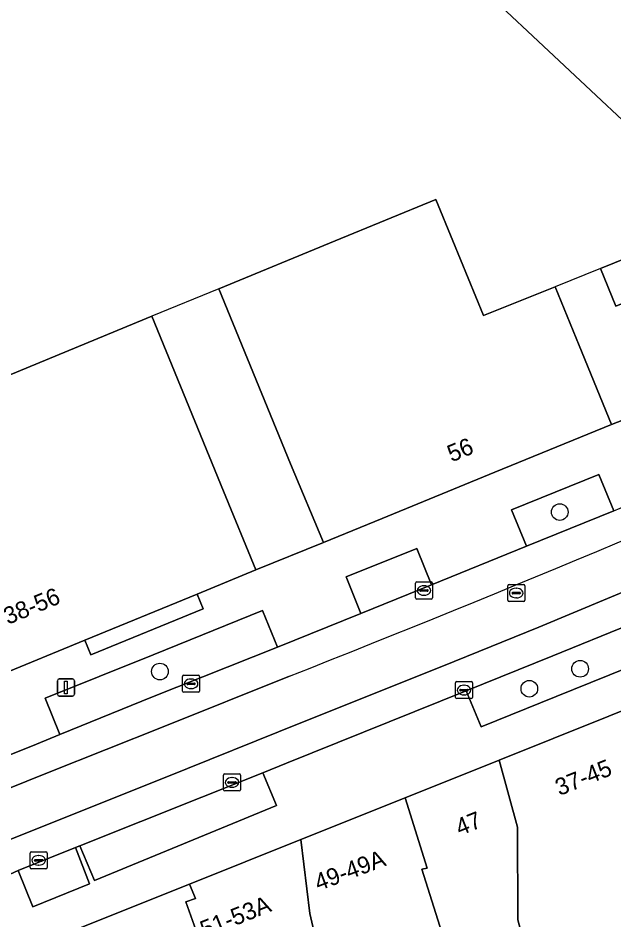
# Model space of a CAD drawing. Extents: x 160663 to 161506, y 382245 to 383291.
# Drawn here: x 161158.3 to 161193.3, y 382960.1 to 383013.1 of the extents above; entities that cross this region are included whole.
import ezdxf

# ---------------------------------------------------------------- set-up
doc = ezdxf.new("R2010")
doc.units = 0
for name, color, linetype in [('IMGEO_Boom', 7, 'Continuous'), ('IMGEO_Erf', 7, 'Continuous'), ('IMGEO_Groenvoorziening', 7, 'Continuous'), ('IMGEO_Kolk', 7, 'Continuous'), ('IMGEO_Lichtmast', 7, 'Continuous'), ('IMGEO_Pand', 7, 'Continuous'), ('IMGEO_Pand_nummerreeks', 7, 'Continuous'), ('IMGEO_Pand_overbouw', 7, 'Continuous'), ('IMGEO_Parkeervlak_open', 7, 'Continuous'), ('IMGEO_Rijbaan_lokaal_gesloten', 7, 'Continuous'), ('IMGEO_Rioolput', 7, 'Continuous'), ('IMGEO_Voetpad_open', 7, 'Continuous')]:
    doc.layers.add(name, color=color, linetype=linetype)

msp = doc.modelspace()

# ---------------------------------------------------------------- linework, layer by layer
at = {"layer": 'IMGEO_Boom'}
for centre in [(161190.113, 382984.079), (161191.313, 382974.882), (161166.634, 382974.721), (161188.329, 382973.713)]:
    msp.add_circle(centre, 0.489, dxfattribs=at)
at = {"layer": 'IMGEO_Erf'}
msp.add_lwpolyline([(161156.715, 382991.689), (161166.147, 382995.569), (161170.371, 382985.306), (161172.274, 382980.682), (161176.249, 382982.286), (161174.303, 382986.919), (161170.084, 382997.185), (161176.931, 383000), (161182.835, 383002.427), (161183.833, 383000), (161185.634, 382995.62), (161189.848, 382997.303), (161191.264, 382993.853), (161193.162, 382989.227), (161196.535, 382990.534), (161194.176, 382996.482), (161193.407, 382996.171), (161192.516, 382998.378), (161196.523, 383000), (161199.823, 383001.336), (161200.46, 383002.555), (161196.971, 383004.378), (161195.652, 383005.327), (161174.594, 383025.074)], dxfattribs=at)
at = {"layer": 'IMGEO_Groenvoorziening'}
for points in [[(161193.301, 382984.158), (161192.419, 382986.285), (161187.288, 382984.203), (161188.164, 382982.084)], [(161178.436, 382978.134), (161182.574, 382979.814), (161181.718, 382981.949), (161177.575, 382980.286)], [(161173.529, 382976.159), (161172.656, 382978.298), (161166.226, 382975.697), (161159.9, 382973.152), (161160.76, 382971.035), (161166.197, 382973.228)], [(161194.24, 382977.481), (161189.705, 382975.644), (161184.627, 382973.584), (161185.498, 382971.482), (161189.903, 382973.247), (161195.09, 382975.354)], [(161161.665, 382964.387), (161158.309, 382963.049), (161159.169, 382960.909), (161162.502, 382962.254)]]:
    msp.add_lwpolyline(points, close=True, dxfattribs=at)
at = {"layer": 'IMGEO_Kolk'}
for p, q in [((161181.64, 382979.05), (161181.64, 382979.902)), ((161181.715, 382979.976), (161182.567, 382979.976)), ((161181.942, 382979.519), (161182.34, 382979.519)), ((161182.128, 382979.756), (161182.153, 382979.756)), ((161182.641, 382979.902), (161182.641, 382979.05)), ((161182.567, 382978.976), (161181.715, 382978.976)), ((161181.899, 382979.47), (161181.899, 382979.482)), ((161182.337, 382979.433), (161181.939, 382979.433)), ((161182.151, 382979.196), (161182.126, 382979.196)), ((161182.383, 382979.482), (161182.383, 382979.47)), ((161167.962, 382973.576), (161167.962, 382974.428)), ((161168.037, 382974.502), (161168.889, 382974.502)), ((161168.45, 382974.282), (161168.475, 382974.282)), ((161168.963, 382974.428), (161168.963, 382973.576)), ((161168.221, 382973.996), (161168.221, 382974.008)), ((161168.659, 382973.959), (161168.261, 382973.959)), ((161168.264, 382974.045), (161168.662, 382974.045)), ((161168.473, 382973.722), (161168.448, 382973.722)), ((161168.705, 382974.008), (161168.705, 382973.996)), ((161183.991, 382973.206), (161183.991, 382974.058)), ((161184.066, 382974.132), (161184.918, 382974.132)), ((161184.293, 382973.675), (161184.691, 382973.675)), ((161184.479, 382973.912), (161184.504, 382973.912)), ((161184.992, 382974.058), (161184.992, 382973.206)), ((161168.889, 382973.502), (161168.037, 382973.502)), ((161184.25, 382973.626), (161184.25, 382973.638)), ((161184.688, 382973.589), (161184.29, 382973.589)), ((161184.502, 382973.352), (161184.477, 382973.352)), ((161184.734, 382973.638), (161184.734, 382973.626)), ((161184.918, 382973.132), (161184.066, 382973.132)), ((161170.367, 382967.788), (161170.367, 382968.64)), ((161170.442, 382968.714), (161171.294, 382968.714)), ((161170.855, 382968.494), (161170.88, 382968.494)), ((161171.368, 382968.64), (161171.368, 382967.788)), ((161170.626, 382968.208), (161170.626, 382968.22)), ((161171.064, 382968.171), (161170.666, 382968.171)), ((161170.669, 382968.257), (161171.067, 382968.257)), ((161170.878, 382967.934), (161170.853, 382967.934)), ((161171.11, 382968.22), (161171.11, 382968.208)), ((161171.294, 382967.714), (161170.442, 382967.714)), ((161159.007, 382963.217), (161159.007, 382964.069)), ((161159.082, 382964.143), (161159.934, 382964.143)), ((161159.266, 382963.637), (161159.266, 382963.649)), ((161159.309, 382963.686), (161159.707, 382963.686)), ((161159.495, 382963.923), (161159.52, 382963.923)), ((161159.75, 382963.649), (161159.75, 382963.637)), ((161160.008, 382964.069), (161160.008, 382963.217)), ((161159.934, 382963.143), (161159.082, 382963.143)), ((161159.704, 382963.6), (161159.306, 382963.6)), ((161159.518, 382963.363), (161159.493, 382963.363))]:
    msp.add_line(p, q, dxfattribs=at)
for points in [[(161181.64, 382979.05), (161181.64, 382979.902)], [(161181.715, 382979.976), (161182.567, 382979.976)], [(161182.641, 382979.902), (161182.641, 382979.05)], [(161182.567, 382978.976), (161181.715, 382978.976)], [(161167.962, 382973.576), (161167.962, 382974.428)], [(161168.037, 382974.502), (161168.889, 382974.502)], [(161168.963, 382974.428), (161168.963, 382973.576)], [(161183.991, 382973.206), (161183.991, 382974.058)], [(161184.066, 382974.132), (161184.918, 382974.132)], [(161184.992, 382974.058), (161184.992, 382973.206)], [(161168.889, 382973.502), (161168.037, 382973.502)], [(161184.918, 382973.132), (161184.066, 382973.132)], [(161170.367, 382967.788), (161170.367, 382968.64)], [(161170.442, 382968.714), (161171.294, 382968.714)], [(161171.368, 382968.64), (161171.368, 382967.788)], [(161171.294, 382967.714), (161170.442, 382967.714)], [(161159.007, 382963.217), (161159.007, 382964.069)], [(161159.082, 382964.143), (161159.934, 382964.143)], [(161160.008, 382964.069), (161160.008, 382963.217)], [(161159.934, 382963.143), (161159.082, 382963.143)]]:
    msp.add_lwpolyline(points, dxfattribs=at)
for centre, radius, start, end in [((161181.717, 382979.9), 0.0765, 91.552, 178.448), ((161181.717, 382979.9), 0.0765, 91.552, 178.448), ((161181.939, 382979.479), 0.0403, 85.8775, 175.7526), ((161182.344, 382979.481), 0.0386, 1.7309, 96.639), ((161182.565, 382979.9), 0.0765, 1.552, 88.448), ((161182.565, 382979.9), 0.0765, 1.552, 88.448), ((161181.717, 382979.052), 0.0765, 181.552, 268.448), ((161181.717, 382979.052), 0.0765, 181.552, 268.448), ((161181.936, 382979.469), 0.0366, 178.938, 274.7102), ((161182.34, 382979.476), 0.043, 264.8664, 352.4533), ((161182.565, 382979.052), 0.0765, 271.552, 358.448), ((161182.565, 382979.052), 0.0765, 271.552, 358.448), ((161168.039, 382974.426), 0.0765, 91.552, 178.448), ((161168.039, 382974.426), 0.0765, 91.552, 178.448), ((161168.887, 382974.426), 0.0765, 1.552, 88.448), ((161168.887, 382974.426), 0.0765, 1.552, 88.448), ((161168.261, 382974.005), 0.0403, 85.8775, 175.7526), ((161168.258, 382973.995), 0.0366, 178.938, 274.7102), ((161168.662, 382974.002), 0.043, 264.8664, 352.4533), ((161168.666, 382974.007), 0.0386, 1.7309, 96.639), ((161184.068, 382974.056), 0.0765, 91.552, 178.448), ((161184.068, 382974.056), 0.0765, 91.552, 178.448), ((161184.29, 382973.635), 0.0403, 85.8775, 175.7526), ((161184.695, 382973.637), 0.0386, 1.7309, 96.639), ((161184.916, 382974.056), 0.0765, 1.552, 88.448), ((161184.916, 382974.056), 0.0765, 1.552, 88.448), ((161168.039, 382973.578), 0.0765, 181.552, 268.448), ((161168.039, 382973.578), 0.0765, 181.552, 268.448), ((161168.887, 382973.578), 0.0765, 271.552, 358.448), ((161168.887, 382973.578), 0.0765, 271.552, 358.448), ((161184.068, 382973.208), 0.0765, 181.552, 268.448), ((161184.068, 382973.208), 0.0765, 181.552, 268.448), ((161184.287, 382973.625), 0.0366, 178.938, 274.7102), ((161184.691, 382973.632), 0.043, 264.8664, 352.4533), ((161184.916, 382973.208), 0.0765, 271.552, 358.448), ((161184.916, 382973.208), 0.0765, 271.552, 358.448), ((161170.444, 382968.638), 0.0765, 91.552, 178.448), ((161170.444, 382968.638), 0.0765, 91.552, 178.448), ((161171.292, 382968.638), 0.0765, 1.552, 88.448), ((161171.292, 382968.638), 0.0765, 1.552, 88.448), ((161170.666, 382968.217), 0.0403, 85.8775, 175.7526), ((161170.663, 382968.207), 0.0366, 178.938, 274.7102), ((161171.067, 382968.214), 0.043, 264.8664, 352.4533), ((161171.071, 382968.219), 0.0386, 1.7309, 96.639), ((161170.444, 382967.79), 0.0765, 181.552, 268.448), ((161170.444, 382967.79), 0.0765, 181.552, 268.448), ((161171.292, 382967.79), 0.0765, 271.552, 358.448), ((161171.292, 382967.79), 0.0765, 271.552, 358.448), ((161159.084, 382964.067), 0.0765, 91.552, 178.448), ((161159.084, 382964.067), 0.0765, 91.552, 178.448), ((161159.306, 382963.646), 0.0403, 85.8775, 175.7526), ((161159.303, 382963.636), 0.0366, 178.938, 274.7102), ((161159.707, 382963.643), 0.043, 264.8664, 352.4533), ((161159.711, 382963.648), 0.0386, 1.7309, 96.639), ((161159.932, 382964.067), 0.0765, 1.552, 88.448), ((161159.932, 382964.067), 0.0765, 1.552, 88.448), ((161159.084, 382963.219), 0.0765, 181.552, 268.448), ((161159.084, 382963.219), 0.0765, 181.552, 268.448), ((161159.932, 382963.219), 0.0765, 271.552, 358.448), ((161159.932, 382963.219), 0.0765, 271.552, 358.448)]:
    msp.add_arc(centre, radius, start, end, dxfattribs=at)
for centre, major_axis, ratio, start_param, end_param in [((161182.127, 382979.476), (-0.387, 0.002), 0.722429, 4.712389, 7.853982), ((161182.152, 382979.476), (-0.39, 0.002), 0.717154, 1.570796, 4.712389), ((161168.449, 382974.002), (-0.387, 0.002), 0.722429, 4.712389, 7.853982), ((161168.474, 382974.002), (-0.39, 0.002), 0.717154, 1.570796, 4.712389), ((161184.478, 382973.632), (-0.387, 0.002), 0.722429, 4.712389, 7.853982), ((161184.503, 382973.632), (-0.39, 0.002), 0.717154, 1.570796, 4.712389), ((161170.854, 382968.214), (-0.387, 0.002), 0.722429, 4.712389, 7.853982), ((161170.879, 382968.214), (-0.39, 0.002), 0.717154, 1.570796, 4.712389), ((161159.494, 382963.643), (-0.387, 0.002), 0.722429, 4.712389, 7.853982), ((161159.519, 382963.643), (-0.39, 0.002), 0.717154, 1.570796, 4.712389)]:
    msp.add_ellipse(centre, major_axis=major_axis, ratio=ratio, start_param=start_param, end_param=end_param, dxfattribs=at)
at = {"layer": 'IMGEO_Lichtmast'}
for p, q in [((161160.715, 382974.285), (161161.505, 382974.285)), ((161161.505, 382974.285), (161160.715, 382974.285)), ((161160.615, 382973.385), (161160.615, 382974.185)), ((161160.615, 382974.185), (161160.615, 382973.385)), ((161161.605, 382974.185), (161161.605, 382973.385)), ((161161.605, 382973.385), (161161.605, 382974.185)), ((161161.505, 382973.285), (161160.715, 382973.285)), ((161160.715, 382973.285), (161161.505, 382973.285))]:
    msp.add_line(p, q, dxfattribs=at)
msp.add_lwpolyline([(161161.035, 382974.16), (161161.185, 382974.16), (161161.185, 382973.41), (161161.035, 382973.41), (161161.035, 382974.16)], dxfattribs=at)
for centre, start, end in [((161160.715, 382974.185), 90, 180), ((161160.715, 382974.185), 90, 180), ((161161.505, 382974.185), 0, 90), ((161161.505, 382974.185), 360, 90), ((161160.715, 382973.385), 180, 270), ((161160.715, 382973.385), 180, 270), ((161161.505, 382973.385), 270, 0), ((161161.505, 382973.385), 270, 0)]:
    msp.add_arc(centre, 0.1, start, end, dxfattribs=at)
at = {"layer": 'IMGEO_Pand'}
msp.add_lwpolyline([(161174.594, 383025.074), (161195.652, 383005.327), (161196.971, 383004.378), (161200.46, 383002.555), (161202.082, 383001.796), (161202.62, 383002.138), (161207.386, 382994.837), (161207.509, 382994.893), (161215.927, 382998.719), (161218.387, 382999.837), (161218.028, 383000.369), (161212.904, 383006.759), (161212.691, 383007.025), (161211.821, 383008.504), (161208.601, 383013.224)], dxfattribs=at)
for points in [[(161191.264, 382993.853), (161189.848, 382997.303), (161185.634, 382995.62), (161183.833, 383000), (161182.835, 383002.427), (161176.931, 383000), (161170.084, 382997.185), (161174.303, 382986.919), (161176.249, 382982.286), (161179.687, 382983.697), (161186.303, 382986.412), (161193.162, 382989.227)], [(161202.62, 383002.138), (161202.082, 383001.796), (161200.46, 383002.555), (161199.823, 383001.336), (161196.523, 383000), (161192.516, 382998.378), (161193.407, 382996.171), (161194.176, 382996.482), (161196.535, 382990.534), (161207.386, 382994.837)], [(161170.371, 382985.306), (161166.147, 382995.569), (161156.715, 382991.689), (161154.82, 382996.295), (161150.013, 382994.317), (161151.911, 382989.703), (161139.695, 382984.677), (161142.845, 382980.928), (161150.064, 382971.569), (161150.57, 382971.777), (161150.932, 382971.926), (161150.458, 382973.083), (161153.168, 382974.195), (161153.642, 382973.038), (161157.171, 382974.486), (161162.228, 382976.56), (161168.825, 382979.267), (161172.274, 382980.682)], [(161202.923, 382955.225), (161202.531, 382955.15), (161200.761, 382960.056), (161200.542, 382960.857), (161200.376, 382961.462), (161196.169, 382973.375), (161186.555, 382969.526), (161187.631, 382965.595), (161187.662, 382960.144), (161188.545, 382956.774), (161188.564, 382956.703), (161188.69, 382956.742), (161190.489, 382957.293), (161190.7, 382956.733), (161192.439, 382957.184), (161195.049, 382950.227), (161197.838, 382951.279), (161201.319, 382940.644), (161190.786, 382938.388), (161191.568, 382935.072), (161196.506, 382935.5), (161201.613, 382936.9), (161208.234, 382938.71), (161205.635, 382946.859)], [(161186.555, 382969.526), (161181.027, 382967.314), (161182.323, 382963.186), (161182.02, 382963.133), (161183.541, 382958.286), (161181.505, 382957.839), (161182.12, 382954.353), (161183.763, 382937.965), (161190.361, 382939.736), (161192.409, 382940.285), (161188.564, 382956.703), (161188.545, 382956.774), (161187.662, 382960.144), (161187.631, 382965.595)], [(161174.899, 382964.861), (161175.439, 382960.528), (161176.878, 382954.218), (161177.538, 382947.303), (161178.054, 382942.685), (161178.465, 382936.543), (161183.763, 382937.965), (161182.12, 382954.353), (161181.505, 382957.839), (161183.541, 382958.286), (161182.02, 382963.133), (161182.323, 382963.186), (161181.027, 382967.314), (161180.692, 382967.179), (161175.465, 382965.087)], [(161176.878, 382954.218), (161175.439, 382960.528), (161174.899, 382964.861), (161168.368, 382962.246), (161168.718, 382961.407), (161168.146, 382961.213), (161169.321, 382957.921), (161168.409, 382957.349), (161169.049, 382955.774), (161170.555, 382952.072), (161171.864, 382949.081), (161171.788, 382934.751), (161178.465, 382936.543), (161178.054, 382942.685), (161177.538, 382947.303)], [(161168.409, 382957.349), (161169.321, 382957.921), (161168.146, 382961.213), (161168.718, 382961.407), (161168.368, 382962.246), (161159.988, 382958.892), (161159.484, 382952.531), (161166.338, 382952.318), (161166.539, 382954.875), (161169.049, 382955.774)]]:
    msp.add_lwpolyline(points, close=True, dxfattribs=at)
at = {"layer": 'IMGEO_Pand_overbouw'}
for points in [[(161194.176, 382996.482), (161193.407, 382996.171), (161192.516, 382998.378), (161189.848, 382997.303), (161191.264, 382993.853), (161193.162, 382989.227), (161196.535, 382990.534)], [(161170.084, 382997.185), (161166.147, 382995.569), (161170.371, 382985.306), (161172.274, 382980.682), (161176.249, 382982.286), (161174.303, 382986.919)]]:
    msp.add_lwpolyline(points, close=True, dxfattribs=at)
at = {"layer": 'IMGEO_Parkeervlak_open'}
msp.add_lwpolyline([(161173.479, 382966.861), (161172.679, 382968.786), (161161.928, 382964.498), (161162.787, 382962.453)], close=True, dxfattribs=at)
at = {"layer": 'IMGEO_Rijbaan_lokaal_gesloten'}
for points in [[(161174.239, 382974.445), (161166.825, 382971.475), (161160.123, 382968.824), (161156.081, 382967.198), (161157.124, 382964.597), (161168.258, 382969.03), (161173.59, 382971.178), (161183.915, 382975.314), (161188.889, 382977.325), (161200.756, 382982.281), (161214.852, 382988.532), (161223.167, 382992.343), (161241.404, 383001.128)], [(161241.404, 383001.128), (161223.167, 382992.343), (161214.852, 382988.532), (161200.756, 382982.281), (161188.889, 382977.325), (161183.915, 382975.314), (161173.59, 382971.178), (161168.258, 382969.03), (161157.124, 382964.597)], [(161157.832, 382962.832), (161158.309, 382963.049), (161161.665, 382964.387), (161161.928, 382964.498), (161172.679, 382968.786), (161174.068, 382969.337), (161184.627, 382973.584), (161189.705, 382975.644), (161194.24, 382977.481), (161201.608, 382980.585), (161206.259, 382982.613), (161210.373, 382984.439), (161215.681, 382986.809), (161224.009, 382990.613), (161242.223, 382999.485)], [(161193.301, 382984.158), (161188.164, 382982.084), (161182.574, 382979.814), (161178.436, 382978.134), (161173.529, 382976.159), (161166.197, 382973.228), (161160.76, 382971.035), (161159.386, 382970.467), (161155.41, 382968.873), (161156.081, 382967.198), (161160.123, 382968.824), (161166.825, 382971.475), (161174.239, 382974.445)]]:
    msp.add_lwpolyline(points, dxfattribs=at)
for centre, radius, start, end in [((160775.645, 383983.467), 1084.897, 291.555502, 293.750405), ((160775.645, 383983.467), 1084.897, 291.555502, 293.750405), ((160270.839, 385158.638), 2362.054, 292.987733, 293.29566)]:
    msp.add_arc(centre, radius, start, end, dxfattribs=at)
at = {"layer": 'IMGEO_Rioolput'}
for p, q in [((161187.06, 382978.9), (161187.06, 382979.752)), ((161187.135, 382979.826), (161187.987, 382979.826)), ((161187.548, 382979.606), (161187.573, 382979.606)), ((161188.061, 382979.752), (161188.061, 382978.9)), ((161187.319, 382979.32), (161187.319, 382979.332)), ((161187.757, 382979.283), (161187.359, 382979.283)), ((161187.362, 382979.369), (161187.76, 382979.369)), ((161187.571, 382979.046), (161187.546, 382979.046)), ((161187.803, 382979.332), (161187.803, 382979.32)), ((161187.987, 382978.826), (161187.135, 382978.826))]:
    msp.add_line(p, q, dxfattribs=at)
for points in [[(161187.06, 382978.9), (161187.06, 382979.752)], [(161187.135, 382979.826), (161187.987, 382979.826)], [(161188.061, 382979.752), (161188.061, 382978.9)], [(161187.987, 382978.826), (161187.135, 382978.826)]]:
    msp.add_lwpolyline(points, dxfattribs=at)
for centre, radius, start, end in [((161187.137, 382979.75), 0.0765, 91.552, 178.448), ((161187.137, 382979.75), 0.0765, 91.552, 178.448), ((161187.985, 382979.75), 0.0765, 1.552, 88.448), ((161187.985, 382979.75), 0.0765, 1.552, 88.448), ((161187.359, 382979.329), 0.0403, 85.8775, 175.7526), ((161187.356, 382979.319), 0.0366, 178.938, 274.7102), ((161187.76, 382979.326), 0.043, 264.8664, 352.4533), ((161187.764, 382979.331), 0.0386, 1.7309, 96.639), ((161187.137, 382978.902), 0.0765, 181.552, 268.448), ((161187.137, 382978.902), 0.0765, 181.552, 268.448), ((161187.985, 382978.902), 0.0765, 271.552, 358.448), ((161187.985, 382978.902), 0.0765, 271.552, 358.448)]:
    msp.add_arc(centre, radius, start, end, dxfattribs=at)
for centre, major_axis, ratio, start_param, end_param in [((161187.547, 382979.326), (-0.387, 0.002), 0.722429, 4.712389, 7.853982), ((161187.572, 382979.326), (-0.39, 0.002), 0.717154, 1.570796, 4.712389)]:
    msp.add_ellipse(centre, major_axis=major_axis, ratio=ratio, start_param=start_param, end_param=end_param, dxfattribs=at)
at = {"layer": 'IMGEO_Voetpad_open'}
for points in [[(161247.482, 383014.311), (161244.563, 383012.322), (161240.43, 383009.855), (161239.938, 383009.631), (161235.76, 383007.732), (161230.677, 383005.422), (161225.45, 383003.047), (161218.746, 383000), (161218.387, 382999.837), (161215.927, 382998.719), (161207.509, 382994.893), (161207.386, 382994.837), (161196.535, 382990.534), (161193.162, 382989.227), (161186.303, 382986.412), (161179.687, 382983.697), (161176.249, 382982.286), (161172.274, 382980.682), (161168.825, 382979.267), (161169.178, 382978.408), (161162.58, 382975.702), (161162.228, 382976.56), (161157.171, 382974.486)], [(161242.223, 382999.485), (161224.009, 382990.613), (161215.681, 382986.809), (161210.373, 382984.439), (161211.324, 382982.345), (161206.778, 382980.364), (161202.487, 382978.485), (161201.608, 382980.585), (161194.24, 382977.481), (161195.09, 382975.354), (161189.903, 382973.247), (161185.498, 382971.482), (161184.627, 382973.584), (161174.068, 382969.337), (161172.679, 382968.786), (161173.479, 382966.861), (161162.787, 382962.453), (161161.928, 382964.498), (161161.665, 382964.387), (161162.502, 382962.254), (161159.169, 382960.909), (161158.309, 382963.049), (161157.832, 382962.832)], [(161140.009, 382950.063), (161159.988, 382958.892), (161168.368, 382962.246), (161174.899, 382964.861), (161175.465, 382965.087), (161180.692, 382967.179), (161181.027, 382967.314), (161186.555, 382969.526), (161196.169, 382973.375), (161203.57, 382976.337), (161209.24, 382978.607), (161213.1, 382980.152), (161213.261, 382980.219), (161216.787, 382981.701), (161217.125, 382981.88), (161223.508, 382984.807), (161225.834, 382985.847), (161224.742, 382988.809), (161233.386, 382992.093)], [(161155.41, 382968.873), (161159.386, 382970.467), (161160.76, 382971.035), (161159.9, 382973.152), (161166.226, 382975.697), (161172.656, 382978.298), (161173.529, 382976.159), (161178.436, 382978.134), (161177.575, 382980.286), (161181.718, 382981.949), (161182.574, 382979.814), (161188.164, 382982.084), (161187.288, 382984.203), (161192.419, 382986.285), (161193.301, 382984.158)]]:
    msp.add_lwpolyline(points, dxfattribs=at)
msp.add_lwpolyline([(161162.58, 382975.702), (161169.178, 382978.408), (161168.825, 382979.267), (161162.228, 382976.56)], close=True, dxfattribs=at)
msp.add_arc((160270.839, 385158.638), 2362.054, 292.987733, 293.29566, dxfattribs=at)

# ---------------------------------------------------------------- texts
at = {"layer": 'IMGEO_Pand_nummerreeks'}
for s, rotation, p in [('56', 22.311, (161183.765, 382986.992)), ('38-56', 22.3339, (161157.703, 382977.457)), ('37-45', 21.8182, (161190.097, 382967.411)), ('47', 21.8156, (161184.243, 382965.068)), ('49-49A', 20.6235, (161175.942, 382961.834)), ('51-53A', 21.8182, (161169.245, 382959.073))]:
    msp.add_text(s, height=1, rotation=rotation, dxfattribs=at).set_placement(p)

doc.saveas('drawing.dxf')
